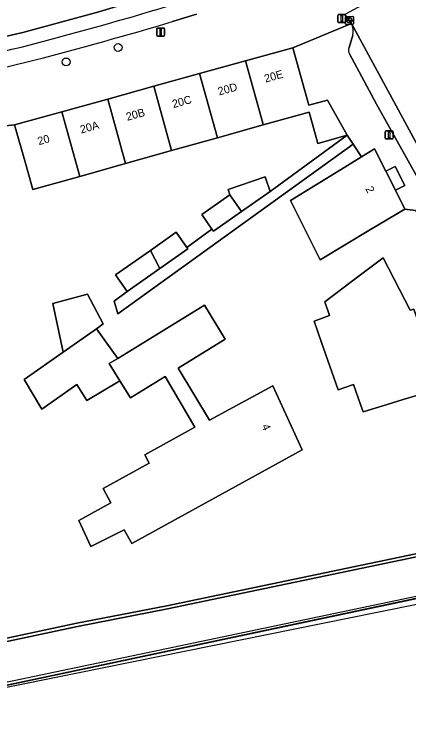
# Model space of a CAD drawing. Extents: x 162879 to 165540, y 384011 to 385181.
# Drawn here: x 164187.3 to 164236.5, y 384208.2 to 384298.7 of the extents above; entities that cross this region are included whole.
import ezdxf

# ---------------------------------------------------------------- set-up
doc = ezdxf.new("R2010")
doc.units = 0
for name, color, linetype in [('IMGEO_Boom', 7, 'Continuous'), ('IMGEO_Erf', 7, 'Continuous'), ('IMGEO_Geluidsscherm', 7, 'Continuous'), ('IMGEO_Groenvoorziening', 7, 'Continuous'), ('IMGEO_Haag', 7, 'Continuous'), ('IMGEO_Hek', 7, 'Continuous'), ('IMGEO_Kolk', 7, 'Continuous'), ('IMGEO_Lichtmast', 7, 'Continuous'), ('IMGEO_Pand', 7, 'Continuous'), ('IMGEO_Pand_nummerreeks', 7, 'Continuous'), ('IMGEO_Parkeervlak_gesloten', 7, 'Continuous'), ('IMGEO_Parkeervlak_open', 7, 'Continuous'), ('IMGEO_Rijbaan_lokaal_gesloten', 7, 'Continuous'), ('IMGEO_Spoorbaan_halfverhard', 7, 'Continuous'), ('IMGEO_Voetpad_open', 7, 'Continuous')]:
    doc.layers.add(name, color=color, linetype=linetype)

msp = doc.modelspace()

# ---------------------------------------------------------------- linework, layer by layer
at = {"layer": 'IMGEO_Boom'}
for centre in [(164200.228, 384294.579), (164193.741, 384292.772)]:
    msp.add_circle(centre, 0.489, dxfattribs=at)
at = {"layer": 'IMGEO_Erf'}
for points in [[(164237.404, 384274.205), (164236.057, 384274.403), (164231.767, 384271.836), (164225.481, 384268.074), (164221.772, 384275.457), (164228.013, 384279.304), (164230.627, 384280.926), (164229.599, 384282.486), (164200.174, 384261.313), (164199.733, 384262.909), (164201.345, 384264.108), (164199.894, 384266.184), (164204.273, 384269.243), (164207.497, 384271.495), (164208.827, 384269.591), (164211.959, 384271.893), (164210.682, 384273.72), (164214.2, 384276.178), (164213.974, 384276.847), (164218.604, 384278.416), (164219.218, 384276.602), (164228.859, 384283.61), (164225.191, 384282.583), (164224.093, 384286.505), (164218.363, 384284.901), (164212.634, 384283.297), (164206.901, 384281.692), (164201.164, 384280.086), (164195.432, 384278.481), (164189.565, 384276.839), (164188.646, 384280.121), (164187.298, 384284.935), (164176.205, 384283.661)], [(164167.995, 384216.913), (164195.064, 384222.679), (164206.318, 384224.869), (164247.574, 384233.483)]]:
    msp.add_lwpolyline(points, dxfattribs=at)
for points in [[(164230.527, 384250), (164229.646, 384252.5), (164227.741, 384251.828), (164225.653, 384257.751), (164224.717, 384260.406), (164226.651, 384261.088), (164226.044, 384262.811), (164229.359, 384265.308), (164233.353, 384268.315), (164236.727, 384261.758), (164237.169, 384261.914), (164240.648, 384252.04), (164235.854, 384250.622), (164233.859, 384250), (164230.857, 384249.064)], [(164192.072, 384262.615), (164196.398, 384263.769), (164198.375, 384260.049), (164197.518, 384259.447), (164200.173, 384255.747), (164211.005, 384262.408), (164213.623, 384258.15), (164207.733, 384254.528), (164211.663, 384248.031), (164219.564, 384252.304), (164223.232, 384244.334), (164201.93, 384232.616), (164200.979, 384234.345), (164196.818, 384232.266), (164195.309, 384235.492), (164199.333, 384237.706), (164198.344, 384239.504), (164204.123, 384242.683), (164203.553, 384243.719), (164209.833, 384247.174), (164206.088, 384253.493), (164201.756, 384250.829), (164200.442, 384252.966), (164196.316, 384250.479), (164195.09, 384252.494), (164190.685, 384249.4), (164188.508, 384253.117), (164193.355, 384256.522)]]:
    msp.add_lwpolyline(points, close=True, dxfattribs=at)
at = {"layer": 'IMGEO_Geluidsscherm'}
msp.add_lwpolyline([(164249.574, 384228.544), (164187.192, 384215.485), (164162.302, 384210.469), (164148.545, 384207.416), (164111.054, 384199.697), (164098.433, 384197.191), (164085.381, 384194.319), (164046.457, 384186.201), (164032.718, 384183.532), (164006.753, 384177.923), (163992.535, 384174.933), (163980.798, 384172.554), (163968.077, 384170.103), (163956.144, 384167.447), (163943.692, 384164.81), (163915.585, 384159)], dxfattribs=at)
at = {"layer": 'IMGEO_Groenvoorziening'}
msp.add_lwpolyline([(164257.821, 384235.374), (164257.652, 384235.746), (164247.574, 384233.483), (164206.318, 384224.869), (164195.064, 384222.679), (164167.995, 384216.913), (164150.953, 384213.129), (164150.94, 384212.716), (164168.08, 384216.522), (164195.144, 384222.287), (164206.397, 384224.477), (164247.659, 384233.092)], close=True, dxfattribs=at)
msp.add_lwpolyline([(164160.958, 384209.557), (164249.738, 384228.363), (164257.439, 384229.994), (164258.307, 384234.301), (164257.821, 384235.374), (164247.659, 384233.092), (164206.397, 384224.477), (164195.144, 384222.287), (164168.08, 384216.522), (164150.94, 384212.716), (164150.871, 384211.974), (164045.253, 384190.792), (164000, 384181.465), (163991.655, 384179.863), (163957.137, 384215.862)], dxfattribs=at)
at = {"layer": 'IMGEO_Haag'}
msp.add_lwpolyline([(164257.652, 384235.746), (164247.574, 384233.483), (164206.318, 384224.869), (164195.064, 384222.679), (164167.995, 384216.913), (164150.953, 384213.129), (164150.94, 384212.716), (164168.08, 384216.522), (164195.144, 384222.287), (164206.397, 384224.477), (164247.659, 384233.092), (164257.821, 384235.374)], close=True, dxfattribs=at)
at = {"layer": 'IMGEO_Hek'}
msp.add_lwpolyline([(164257.439, 384229.994), (164160.968, 384209.559)], dxfattribs=at)
at = {"layer": 'IMGEO_Kolk'}
for p, q in [((164228.63, 384297.538), (164228.63, 384298.39)), ((164228.705, 384298.464), (164229.557, 384298.464)), ((164229.118, 384298.244), (164229.143, 384298.244)), ((164229.631, 384298.39), (164229.631, 384297.538)), ((164229.557, 384297.464), (164228.705, 384297.464)), ((164228.889, 384297.958), (164228.889, 384297.97)), ((164229.327, 384297.921), (164228.929, 384297.921)), ((164228.932, 384298.007), (164229.33, 384298.007)), ((164229.141, 384297.684), (164229.116, 384297.684)), ((164229.373, 384297.97), (164229.373, 384297.958))]:
    msp.add_line(p, q, dxfattribs=at)
for points in [[(164228.63, 384297.538), (164228.63, 384298.39)], [(164228.705, 384298.464), (164229.557, 384298.464)], [(164229.631, 384298.39), (164229.631, 384297.538)], [(164229.557, 384297.464), (164228.705, 384297.464)]]:
    msp.add_lwpolyline(points, dxfattribs=at)
for centre, radius, start, end in [((164228.707, 384298.388), 0.0765, 91.55205, 178.44795), ((164228.707, 384298.388), 0.0765, 91.55205, 178.44795), ((164229.555, 384298.388), 0.0765, 1.55205, 88.44795), ((164229.555, 384298.388), 0.0765, 1.55205, 88.44795), ((164228.707, 384297.54), 0.0765, 181.55205, 268.44795), ((164228.707, 384297.54), 0.0765, 181.55205, 268.44795), ((164228.929, 384297.967), 0.0403, 85.87752, 175.75265), ((164228.926, 384297.957), 0.0366, 178.93798, 274.71019), ((164229.33, 384297.964), 0.043, 264.86636, 352.45326), ((164229.334, 384297.969), 0.0386, 1.73085, 96.63898), ((164229.555, 384297.54), 0.0765, 271.55205, 358.44795), ((164229.555, 384297.54), 0.0765, 271.55205, 358.44795)]:
    msp.add_arc(centre, radius, start, end, dxfattribs=at)
for centre, major_axis, ratio, start_param, end_param in [((164229.117, 384297.964), (-0.387, 0.002), 0.722429, 4.712389, 7.853982), ((164229.142, 384297.964), (-0.39, 0.002), 0.717154, 1.570796, 4.712389)]:
    msp.add_ellipse(centre, major_axis=major_axis, ratio=ratio, start_param=start_param, end_param=end_param, dxfattribs=at)
at = {"layer": 'IMGEO_Lichtmast'}
for p, q in [((164227.674, 384297.784), (164227.674, 384298.584)), ((164227.674, 384298.584), (164227.674, 384297.784)), ((164227.774, 384298.684), (164228.564, 384298.684)), ((164228.564, 384298.684), (164227.774, 384298.684)), ((164228.664, 384298.584), (164228.664, 384297.784)), ((164228.664, 384297.784), (164228.664, 384298.584)), ((164228.564, 384297.684), (164227.774, 384297.684)), ((164227.774, 384297.684), (164228.564, 384297.684)), ((164205.051, 384296.106), (164205.051, 384296.906)), ((164205.051, 384296.906), (164205.051, 384296.106)), ((164205.151, 384297.006), (164205.941, 384297.006)), ((164205.941, 384297.006), (164205.151, 384297.006)), ((164206.041, 384296.906), (164206.041, 384296.106)), ((164206.041, 384296.106), (164206.041, 384296.906)), ((164205.941, 384296.006), (164205.151, 384296.006)), ((164205.151, 384296.006), (164205.941, 384296.006)), ((164233.598, 384283.258), (164233.598, 384284.058)), ((164233.598, 384284.058), (164233.598, 384283.258)), ((164233.698, 384284.158), (164234.488, 384284.158)), ((164234.488, 384284.158), (164233.698, 384284.158)), ((164234.588, 384284.058), (164234.588, 384283.258)), ((164234.588, 384283.258), (164234.588, 384284.058)), ((164234.488, 384283.158), (164233.698, 384283.158)), ((164233.698, 384283.158), (164234.488, 384283.158))]:
    msp.add_line(p, q, dxfattribs=at)
for points in [[(164228.094, 384298.559), (164228.244, 384298.559), (164228.244, 384297.809), (164228.094, 384297.809), (164228.094, 384298.559)], [(164205.471, 384296.881), (164205.621, 384296.881), (164205.621, 384296.131), (164205.471, 384296.131), (164205.471, 384296.881)], [(164234.018, 384284.033), (164234.168, 384284.033), (164234.168, 384283.283), (164234.018, 384283.283), (164234.018, 384284.033)]]:
    msp.add_lwpolyline(points, dxfattribs=at)
for centre, start, end in [((164227.774, 384298.584), 90, 180), ((164227.774, 384298.584), 90, 180), ((164228.564, 384298.584), 0, 90), ((164228.564, 384298.584), 360, 90), ((164227.774, 384297.784), 180, 270), ((164227.774, 384297.784), 180, 270), ((164228.564, 384297.784), 270, 0), ((164228.564, 384297.784), 270, 0), ((164205.151, 384296.906), 90, 180), ((164205.151, 384296.906), 90, 180), ((164205.941, 384296.906), 0, 90), ((164205.941, 384296.906), 360, 90), ((164205.151, 384296.106), 180, 270), ((164205.151, 384296.106), 180, 270), ((164205.941, 384296.106), 270, 0), ((164205.941, 384296.106), 270, 0), ((164233.698, 384284.058), 90, 180), ((164233.698, 384284.058), 90, 180), ((164234.488, 384284.058), 0, 90), ((164234.488, 384284.058), 360, 90), ((164233.698, 384283.258), 180, 270), ((164233.698, 384283.258), 180, 270), ((164234.488, 384283.258), 270, 0), ((164234.488, 384283.258), 270, 0)]:
    msp.add_arc(centre, 0.1, start, end, dxfattribs=at)
at = {"layer": 'IMGEO_Pand'}
for points in [[(164216.153, 384292.897), (164218.311, 384285.115), (164218.363, 384284.901), (164224.093, 384286.505), (164225.191, 384282.583), (164228.859, 384283.61), (164226.385, 384288.011), (164224.051, 384287.357), (164222.041, 384294.537)], [(164210.415, 384291.319), (164212.634, 384283.297), (164218.363, 384284.901), (164218.311, 384285.115), (164216.153, 384292.897)], [(164210.415, 384291.319), (164204.68, 384289.731), (164206.901, 384281.692), (164212.634, 384283.297)], [(164206.901, 384281.692), (164204.68, 384289.731), (164198.939, 384288.142), (164201.164, 384280.086)], [(164193.201, 384286.56), (164195.432, 384278.481), (164201.164, 384280.086), (164198.939, 384288.142)], [(164193.201, 384286.56), (164187.298, 384284.935), (164188.646, 384280.121), (164189.565, 384276.839), (164195.432, 384278.481)], [(164230.627, 384280.926), (164228.013, 384279.304), (164221.772, 384275.457), (164225.481, 384268.074), (164231.767, 384271.836), (164236.057, 384274.403), (164234.879, 384276.743), (164233.682, 384279.119), (164232.261, 384281.94)], [(164219.218, 384276.602), (164218.604, 384278.416), (164213.974, 384276.847), (164214.2, 384276.178), (164215.651, 384274.102)], [(164215.651, 384274.102), (164214.2, 384276.178), (164210.682, 384273.72), (164211.959, 384271.893), (164212.133, 384271.644)], [(164208.827, 384269.591), (164207.497, 384271.495), (164204.273, 384269.243), (164205.438, 384266.967), (164208.947, 384269.419)], [(164205.438, 384266.967), (164204.273, 384269.243), (164199.894, 384266.184), (164201.345, 384264.108)], [(164237.169, 384261.914), (164236.727, 384261.758), (164233.353, 384268.315), (164229.359, 384265.308), (164226.044, 384262.811), (164226.651, 384261.088), (164224.717, 384260.406), (164225.653, 384257.751), (164227.741, 384251.828), (164229.646, 384252.5), (164230.527, 384250), (164230.857, 384249.064), (164233.859, 384250), (164235.854, 384250.622), (164240.648, 384252.04)], [(164193.355, 384256.522), (164197.518, 384259.447), (164198.375, 384260.049), (164196.398, 384263.769), (164192.072, 384262.615)], [(164223.232, 384244.334), (164219.564, 384252.304), (164211.663, 384248.031), (164207.733, 384254.528), (164213.623, 384258.15), (164211.005, 384262.408), (164200.173, 384255.747), (164199.127, 384255.104), (164200.442, 384252.966), (164201.756, 384250.829), (164206.088, 384253.493), (164209.833, 384247.174), (164203.553, 384243.719), (164204.123, 384242.683), (164198.344, 384239.504), (164199.333, 384237.706), (164195.309, 384235.492), (164196.818, 384232.266), (164200.979, 384234.345), (164201.93, 384232.616)], [(164199.127, 384255.104), (164200.173, 384255.747), (164197.518, 384259.447), (164193.355, 384256.522), (164188.508, 384253.117), (164190.685, 384249.4), (164195.09, 384252.494), (164196.316, 384250.479), (164200.442, 384252.966)]]:
    msp.add_lwpolyline(points, close=True, dxfattribs=at)
at = {"layer": 'IMGEO_Parkeervlak_gesloten'}
for points in [[(164229.138, 384293.772), (164232.524, 384287.484), (164237.469, 384278.64), (164246.74, 384261.507), (164248.74, 384257.903), (164249.04, 384257.338), (164250.722, 384258.259), (164229.396, 384297.567)], [(164229.539, 384296.119), (164229.078, 384294.559)]]:
    msp.add_lwpolyline(points, dxfattribs=at)
for centre, radius, start, end in [((164227.509, 384296.65), 2.098, 345.35469, 25.92544), ((164229.849, 384294.222), 0.841, 156.38945, 212.33001)]:
    msp.add_arc(centre, radius, start, end, dxfattribs=at)
at = {"layer": 'IMGEO_Parkeervlak_open'}
msp.add_lwpolyline([(164207.015, 384297.801), (164210.043, 384298.744)], dxfattribs=at)
for centre, radius, start, end in [((164076.495, 384730.66), 450.089, 284.50666, 286.77685), ((164061.71, 384786.518), 509.86, 284.55532, 286.55829), ((164156.89, 384420.594), 129.769, 276.13311, 284.43512), ((164157.518, 384417.329), 128.443, 275.98686, 284.57702)]:
    msp.add_arc(centre, radius, start, end, dxfattribs=at)
at = {"layer": 'IMGEO_Rijbaan_lokaal_gesloten'}
for points in [[(164206.411, 384299.729), (164212.508, 384301.669), (164212.859, 384301.79), (164212.252, 384303.452), (164197.812, 384299.009), (164188.317, 384296.456), (164181.548, 384294.891), (164173.847, 384293.566), (164168.66, 384293.088), (164163.876, 384292.878), (164158.942, 384292.968), (164153.617, 384293.6), (164147.585, 384294.621), (164141.839, 384296.216), (164137.697, 384297.535), (164132.011, 384299.762), (164126.813, 384302.345), (164121.608, 384305.565), (164115.555, 384309.845), (164096.665, 384327.787)], [(164181.548, 384294.891), (164188.317, 384296.456), (164197.812, 384299.009), (164212.252, 384303.452), (164210.419, 384308.469), (164209.756, 384308.233), (164201.529, 384305.597), (164190.288, 384302.483), (164182.578, 384300.62)], [(164238.643, 384301.819), (164237.023, 384302.288), (164236.356, 384302.626), (164236.139, 384302.83), (164228.566, 384298.705), (164229.396, 384297.567), (164250.722, 384258.259), (164249.04, 384257.338), (164251.111, 384253.429), (164252.95, 384250), (164254.686, 384246.762), (164256.229, 384243.947)]]:
    msp.add_lwpolyline(points, dxfattribs=at)
for centre, radius, start, end in [((164076.495, 384730.66), 450.089, 284.50666, 286.77685), ((164156.89, 384420.594), 129.769, 276.13311, 284.43512)]:
    msp.add_arc(centre, radius, start, end, dxfattribs=at)
at = {"layer": 'IMGEO_Spoorbaan_halfverhard'}
msp.add_lwpolyline([(164258.175, 384227.079), (164258.136, 384227.247), (164258.219, 384227.264), (164258.189, 384227.901), (164257.439, 384229.994), (164249.738, 384228.363), (164160.958, 384209.557), (164232.616, 384224.049), (164249.741, 384227.512)], close=True, dxfattribs=at)
at = {"layer": 'IMGEO_Voetpad_open'}
for points in [[(164176.205, 384283.661), (164187.298, 384284.935), (164193.201, 384286.56), (164198.939, 384288.142), (164204.68, 384289.731), (164210.415, 384291.319), (164216.153, 384292.897), (164222.041, 384294.537), (164229.396, 384297.567), (164228.566, 384298.705)], [(164210.043, 384298.744), (164207.015, 384297.801)], [(164229.396, 384297.567), (164222.041, 384294.537), (164224.051, 384287.357), (164226.385, 384288.011), (164228.859, 384283.61), (164229.599, 384282.486), (164230.627, 384280.926), (164232.261, 384281.94), (164233.682, 384279.119), (164234.844, 384279.704), (164236.057, 384277.336), (164234.879, 384276.743), (164236.057, 384274.403), (164237.404, 384274.205), (164238.833, 384271.815), (164246.887, 384256.909), (164248.74, 384257.903), (164246.74, 384261.507), (164237.469, 384278.64), (164232.524, 384287.484)], [(164229.078, 384294.559), (164229.539, 384296.119)], [(164232.524, 384287.484), (164229.138, 384293.772)]]:
    msp.add_lwpolyline(points, dxfattribs=at)
for points in [[(164229.599, 384282.486), (164228.859, 384283.61), (164219.218, 384276.602), (164215.651, 384274.102), (164212.133, 384271.644), (164211.959, 384271.893), (164208.827, 384269.591), (164208.947, 384269.419), (164205.438, 384266.967), (164201.345, 384264.108), (164199.733, 384262.909), (164200.174, 384261.313)], [(164236.057, 384277.336), (164234.844, 384279.704), (164233.682, 384279.119), (164234.879, 384276.743)]]:
    msp.add_lwpolyline(points, close=True, dxfattribs=at)
for centre, radius, start, end in [((164061.71, 384786.518), 509.86, 284.55532, 286.55829), ((164227.509, 384296.65), 2.098, 345.35469, 25.92544), ((164229.849, 384294.222), 0.841, 156.38945, 212.33001), ((164157.518, 384417.329), 128.443, 275.98686, 284.57702)]:
    msp.add_arc(centre, radius, start, end, dxfattribs=at)

# ---------------------------------------------------------------- texts
at = {"layer": 'IMGEO_Pand_nummerreeks'}
for s, rotation, p in [('20E', 15.56425, (164218.65, 384290.187)), ('20D', 15.45608, (164212.852, 384288.581)), ('20C', 15.44681, (164207.139, 384287.002)), ('20B', 15.42216, (164201.374, 384285.411)), ('20A', 15.41384, (164195.634, 384283.828)), ('20', 15.39136, (164190.326, 384282.367)), ('2', 296.73205, (164231.105, 384276.943)), ('4', 293.59419, (164218.137, 384247.312))]:
    msp.add_text(s, height=1, rotation=rotation, dxfattribs=at).set_placement(p)

doc.saveas('drawing.dxf')
